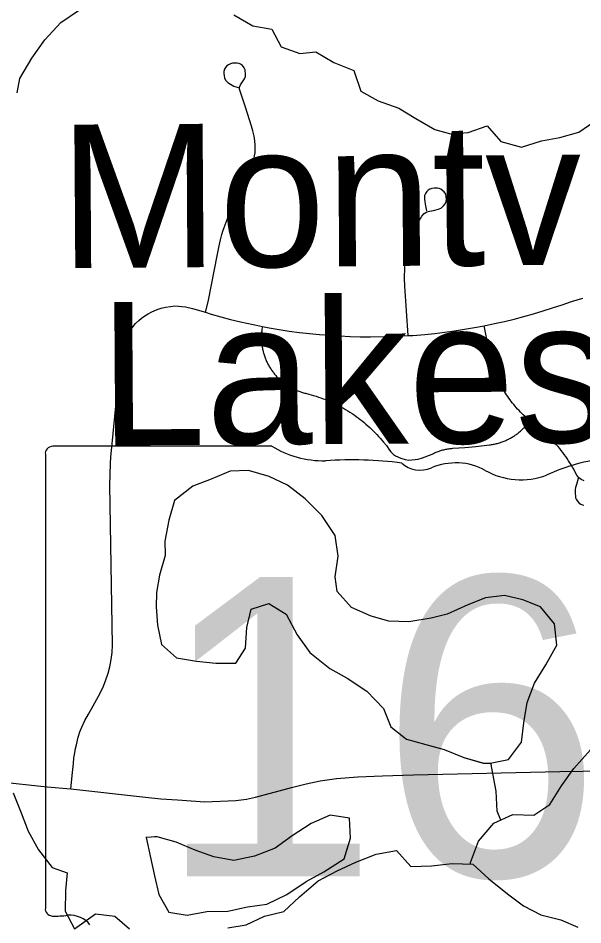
# Model space of a CAD drawing. Extents: x 0 to 34, y 0 to 22.
# Drawn here: x 6.202 to 6.3886, y 14.5607 to 14.8603 of the extents above; entities that cross this region are included whole.
import ezdxf

# ---------------------------------------------------------------- set-up
doc = ezdxf.new("R2010")
doc.units = 0
for name, color, linetype in [('GM_X_Major_River', 7, 'Continuous'), ('GM_X_Minor_Lake', 7, 'Continuous'), ('GM_X_Minor_Lake_Text', 7, 'Continuous'), ('GM_X_Minor_River', 7, 'Continuous'), ('GM_X_State_Route', 7, 'Continuous'), ('GM_X_State_Shield', 7, 'Continuous'), ('GM_X_Township_Road', 7, 'Continuous')]:
    doc.layers.add(name, color=color, linetype=linetype)

msp = doc.modelspace()

# ---------------------------------------------------------------- linework, layer by layer
at = {"layer": 'GM_X_Major_River'}
msp.add_lwpolyline([(6.20032, 14.60434), (6.20299, 14.59772), (6.20529, 14.59166), (6.20872, 14.58542), (6.21329, 14.57957), (6.21822, 14.57788), (6.21768, 14.572), (6.21752, 14.56517), (6.22057, 14.55931), (6.22755, 14.56427), (6.23399, 14.56354), (6.23874, 14.55939)], dxfattribs=at)
at = {"layer": 'GM_X_Minor_Lake'}
for points in [[(6.33109, 14.66085), (6.32446, 14.66101), (6.31859, 14.66269), (6.31214, 14.6655), (6.30739, 14.67079), (6.3068, 14.67572), (6.30772, 14.68255), (6.30674, 14.68937), (6.30236, 14.69598), (6.29685, 14.70146), (6.29096, 14.70598), (6.28489, 14.7088), (6.27807, 14.71086), (6.27201, 14.71064), (6.26577, 14.70796), (6.25972, 14.70566), (6.25369, 14.70089), (6.25182, 14.69444), (6.25052, 14.68741), (6.25054, 14.68268), (6.24867, 14.67622), (6.24775, 14.67053), (6.24758, 14.66579), (6.24799, 14.65972), (6.24934, 14.65328), (6.25428, 14.64894), (6.26091, 14.64784), (6.26735, 14.64711), (6.27397, 14.64714), (6.27717, 14.65208), (6.27752, 14.65891), (6.27901, 14.66498), (6.28487, 14.6669), (6.29057, 14.66332), (6.29419, 14.65651), (6.29838, 14.65065), (6.30503, 14.64538), (6.31072, 14.64218), (6.31718, 14.63784), (6.32269, 14.63218), (6.32517, 14.62613), (6.3303, 14.62198), (6.33675, 14.6203), (6.34281, 14.61862), (6.34926, 14.61599), (6.35588, 14.61407)], [(6.33109, 14.66085), (6.32446, 14.66101), (6.31859, 14.66269), (6.31214, 14.6655), (6.30739, 14.67079), (6.3068, 14.67572), (6.30772, 14.68255), (6.30674, 14.68937), (6.30236, 14.69598), (6.29685, 14.70146), (6.29096, 14.70598), (6.28489, 14.7088), (6.27807, 14.71086), (6.27201, 14.71064), (6.26577, 14.70796), (6.25972, 14.70566), (6.25369, 14.70089), (6.25182, 14.69444), (6.25052, 14.68741), (6.25054, 14.68268), (6.24867, 14.67622), (6.24775, 14.67053), (6.24758, 14.66579), (6.24799, 14.65972), (6.24934, 14.65328), (6.25428, 14.64894), (6.26091, 14.64784), (6.26735, 14.64711), (6.27397, 14.64714), (6.27717, 14.65208), (6.27752, 14.65891), (6.27901, 14.66498), (6.28487, 14.6669), (6.29057, 14.66332), (6.29419, 14.65651), (6.29838, 14.65065), (6.30503, 14.64538), (6.31072, 14.64218), (6.31718, 14.63784), (6.32269, 14.63218), (6.32517, 14.62613), (6.3303, 14.62198), (6.33675, 14.6203), (6.34281, 14.61862), (6.34926, 14.61599), (6.3557, 14.61412)], [(6.35588, 14.61407), (6.35798, 14.61414), (6.36403, 14.6153), (6.36836, 14.621), (6.36909, 14.62745), (6.3702, 14.63409), (6.37263, 14.64055), (6.37639, 14.64664), (6.37997, 14.6531), (6.37918, 14.66011), (6.37461, 14.66578), (6.36874, 14.66802), (6.36267, 14.66952), (6.35643, 14.66873), (6.35057, 14.66643), (6.34376, 14.66337), (6.33847, 14.66202), (6.33109, 14.66085)], [(6.3556, 14.61406), (6.35798, 14.61414), (6.36403, 14.6153), (6.36836, 14.621), (6.36909, 14.62745), (6.3702, 14.63409), (6.37263, 14.64055), (6.37639, 14.64664), (6.37997, 14.6531), (6.37918, 14.66011), (6.37461, 14.66578), (6.36874, 14.66802), (6.36267, 14.66952), (6.35643, 14.66873), (6.35057, 14.66643), (6.34376, 14.66337), (6.33847, 14.66202), (6.33109, 14.66085)], [(6.31104, 14.58674), (6.31184, 14.5893), (6.31153, 14.59594), (6.30506, 14.59695), (6.29886, 14.59418), (6.29249, 14.59008), (6.28687, 14.58599), (6.28009, 14.58339), (6.27329, 14.58194), (6.26663, 14.58314), (6.26052, 14.5853), (6.25421, 14.58803), (6.24791, 14.58971), (6.24722, 14.58978), (6.24706, 14.58971), (6.24599, 14.58963), (6.24422, 14.58955)], [(6.31104, 14.58674), (6.31184, 14.5893), (6.31153, 14.59594), (6.30506, 14.59695), (6.29886, 14.59418), (6.29249, 14.59008), (6.28687, 14.58599), (6.28009, 14.58339), (6.27329, 14.58194), (6.26663, 14.58314), (6.26052, 14.5853), (6.25421, 14.58803), (6.24791, 14.58971), (6.24722, 14.58978), (6.24706, 14.58971), (6.24599, 14.58963), (6.24432, 14.58956)], [(6.24432, 14.58956), (6.24577, 14.58294), (6.24702, 14.57689), (6.24847, 14.57066), (6.2518, 14.56484), (6.25789, 14.56381), (6.26431, 14.56507), (6.27133, 14.5652), (6.27775, 14.56665), (6.28418, 14.56753), (6.29076, 14.57069), (6.29713, 14.57498), (6.30295, 14.57813), (6.3097, 14.58243), (6.31104, 14.58674)], [(6.24432, 14.58955), (6.24577, 14.58294), (6.24702, 14.57689), (6.24847, 14.57066), (6.2518, 14.56484), (6.25789, 14.56381), (6.26431, 14.56507), (6.27133, 14.5652), (6.27775, 14.56665), (6.28418, 14.56753), (6.29076, 14.57069), (6.29713, 14.57498), (6.30295, 14.57813), (6.3097, 14.58243), (6.311, 14.58685)]]:
    msp.add_lwpolyline(points, dxfattribs=at)
at = {"layer": 'GM_X_Minor_River'}
for points in [[(6.20164, 14.83565), (6.20257, 14.84039), (6.20651, 14.84705), (6.21084, 14.85313), (6.21612, 14.85884), (6.22197, 14.86285)], [(6.27329, 14.86137), (6.27955, 14.85779), (6.2858, 14.85668), (6.28885, 14.85082), (6.29511, 14.84857), (6.30041, 14.84916), (6.30629, 14.84559), (6.31293, 14.84296), (6.31523, 14.83615), (6.32092, 14.83295), (6.32774, 14.83051), (6.33344, 14.82713), (6.3397, 14.82355), (6.34482, 14.82206), (6.35069, 14.82246), (6.35692, 14.82476), (6.36149, 14.81948), (6.36831, 14.81761), (6.37493, 14.81972), (6.38098, 14.82089), (6.38722, 14.82262), (6.39364, 14.82701)], [(6.35147, 14.58076), (6.35148, 14.58131), (6.35411, 14.58833), (6.35919, 14.59423), (6.36543, 14.5971), (6.37243, 14.59694), (6.37772, 14.60038), (6.38148, 14.60665), (6.38562, 14.61236), (6.39109, 14.61845), (6.39542, 14.62453), (6.39747, 14.63137), (6.40099, 14.64202)], [(6.36151, 14.5953), (6.36031, 14.59822), (6.35991, 14.60485), (6.35814, 14.61419)], [(6.2713, 14.55972), (6.27736, 14.5607), (6.2834, 14.56357), (6.28983, 14.56511), (6.29493, 14.56987), (6.30115, 14.57521), (6.30739, 14.57846), (6.31362, 14.58133), (6.32024, 14.58402), (6.32705, 14.58518), (6.3318, 14.57989), (6.33862, 14.58011), (6.34543, 14.5809), (6.35224, 14.58074), (6.35756, 14.57584), (6.36364, 14.57093), (6.36896, 14.56698), (6.37465, 14.56397), (6.38128, 14.56229), (6.38697, 14.55985)]]:
    msp.add_lwpolyline(points, dxfattribs=at)
at = {"layer": 'GM_X_State_Route'}
for points in [[(6.12992, 14.61209), (6.14487, 14.61217), (6.16098, 14.61108), (6.17878, 14.60958), (6.19508, 14.60801), (6.21154, 14.60628), (6.21941, 14.60562), (6.24409, 14.6029), (6.24917, 14.60235), (6.25467, 14.60196)], [(6.25467, 14.60196), (6.26367, 14.60132), (6.27389, 14.6017), (6.2775, 14.60222), (6.28047, 14.60289), (6.28328, 14.60357), (6.28872, 14.60505), (6.29237, 14.60605), (6.29711, 14.60725), (6.30176, 14.60823), (6.30717, 14.60906), (6.31424, 14.60958), (6.32235, 14.60988), (6.33264, 14.61026), (6.38102, 14.61131), (6.39627, 14.61161), (6.4113, 14.61169), (6.42399, 14.61161), (6.44, 14.61153), (6.46081, 14.61146), (6.47981, 14.61146), (6.50431, 14.61153), (6.53992, 14.61214)]]:
    msp.add_lwpolyline(points, dxfattribs=at)
at = {"layer": 'GM_X_State_Shield'}
for p, q in [((6.21099, 14.71625), (6.21099, 14.56616)), ((6.28581, 14.71883), (6.21342, 14.71883))]:
    msp.add_line(p, q, dxfattribs=at)
for centre, major_axis, start_param, end_param in [((6.21382, 14.71657), (0.00286, 0), 1.712693, 3.28349), ((6.30305, 14.73625), (0.02778, 0), 4.042523, 4.731795), ((6.31226, 14.63457), (0.09971, 0), 1.404758, 1.657858), ((6.3349, 14.71734), (0.00801, 0), 3.836095, 5.185415), ((6.34666, 14.7), (0.01666, 0), 0.950623, 2.079405), ((6.40356, 14.67299), (0.05274, 0), 1.699011, 2.107814), ((6.36817, 14.72379), (0.02004, 0), 4.081561, 5.145723), ((6.21385, 14.56583), (0.00289, 0), 3.00124, 4.508301), ((6.21428, 14.58118), (0.02205, 0), 4.665946, 4.897461), ((6.2188, 14.5575), (0.00795, 0), 0.519207, 1.627899)]:
    msp.add_ellipse(centre, major_axis=major_axis, ratio=0.8, start_param=start_param, end_param=end_param, dxfattribs=at)
at = {"layer": 'GM_X_Township_Road'}
for points in [[(6.26387, 14.76313), (6.26474, 14.76659), (6.26788, 14.78229), (6.26847, 14.78506), (6.26888, 14.78707), (6.26929, 14.78875), (6.26961, 14.78993), (6.27002, 14.79107), (6.27111, 14.79371), (6.27812, 14.809), (6.27912, 14.81123), (6.2795, 14.81224), (6.27989, 14.81346), (6.28012, 14.81478), (6.28026, 14.81583), (6.28035, 14.81706), (6.2803, 14.81833), (6.28021, 14.81979), (6.28003, 14.82129), (6.27957, 14.82311), (6.27912, 14.82462), (6.2771, 14.83088), (6.27517, 14.83679), (6.27517, 14.83749), (6.27548, 14.83831), (6.27589, 14.83893), (6.27639, 14.83954), (6.2768, 14.84027), (6.27707, 14.841), (6.27716, 14.84168), (6.27698, 14.84318), (6.27671, 14.84391), (6.27616, 14.84464), (6.27552, 14.84509), (6.27498, 14.84532), (6.27434, 14.84541), (6.27348, 14.84546), (6.27279, 14.84541), (6.27211, 14.84519), (6.27152, 14.84491), (6.27093, 14.8445), (6.27047, 14.844), (6.27015, 14.84341), (6.26997, 14.84268), (6.26993, 14.842), (6.27002, 14.84127), (6.2702, 14.84054), (6.27056, 14.83981), (6.27125, 14.83904), (6.27211, 14.83845), (6.27329, 14.83777), (6.27473, 14.83742)], [(6.33089, 14.75539), (6.32979, 14.77175), (6.3297, 14.77427), (6.32977, 14.77798), (6.32984, 14.77864), (6.32991, 14.7793), (6.33, 14.77996), (6.3301, 14.78062), (6.33021, 14.78128), (6.33033, 14.78194), (6.33047, 14.78259), (6.33064, 14.78338), (6.33089, 14.78438), (6.33106, 14.78502), (6.33125, 14.78565), (6.33145, 14.78628), (6.33166, 14.78691), (6.33187, 14.78753), (6.3321, 14.78816), (6.33234, 14.78877), (6.33285, 14.78998), (6.33311, 14.79058), (6.33339, 14.79118), (6.33368, 14.79178), (6.33399, 14.79237), (6.3343, 14.79295), (6.33462, 14.79353), (6.33495, 14.7941), (6.33543, 14.79489), (6.33616, 14.79576), (6.33703, 14.79626), (6.33795, 14.79649), (6.33928, 14.79677), (6.34088, 14.79718), (6.34185, 14.79759), (6.34258, 14.79823), (6.34304, 14.79892), (6.34341, 14.7997), (6.3435, 14.80052), (6.34327, 14.80213), (6.34281, 14.80286), (6.34235, 14.80327), (6.34166, 14.80373), (6.34111, 14.80396), (6.34056, 14.8041), (6.33946, 14.80414), (6.33868, 14.80401), (6.33804, 14.80378), (6.33749, 14.80346), (6.33703, 14.80304), (6.33658, 14.8024), (6.3363, 14.80172), (6.33621, 14.80103), (6.33626, 14.80043), (6.33635, 14.79965), (6.33653, 14.79878), (6.3369, 14.79658)], [(6.21941, 14.60562), (6.21995, 14.61103), (6.22029, 14.61403), (6.22045, 14.61581), (6.22073, 14.61754), (6.22097, 14.61893), (6.22123, 14.62013), (6.22187, 14.62268), (6.22241, 14.62441), (6.22305, 14.626), (6.22405, 14.62814), (6.22519, 14.63033), (6.22676, 14.63305), (6.22851, 14.6362), (6.22997, 14.63902), (6.23088, 14.64125), (6.2317, 14.6438), (6.23224, 14.64589), (6.2327, 14.64835), (6.23302, 14.65067), (6.23315, 14.65304), (6.23233, 14.7061), (6.23247, 14.71298), (6.23261, 14.7153), (6.23279, 14.71739), (6.23559, 14.74551), (6.23588, 14.74779), (6.23615, 14.74949), (6.23666, 14.75157), (6.2372, 14.7533), (6.23802, 14.75521), (6.23884, 14.75662), (6.2397, 14.75794), (6.2408, 14.75935), (6.24185, 14.7604), (6.24276, 14.76113), (6.24385, 14.7619), (6.24497, 14.7626), (6.24617, 14.76326), (6.24794, 14.76404), (6.24926, 14.76445), (6.25064, 14.76476), (6.25231, 14.76504), (6.25372, 14.76518), (6.25732, 14.7649), (6.25959, 14.76436), (6.26387, 14.76313), (6.26581, 14.76252), (6.26899, 14.76161), (6.2722, 14.76075), (6.27542, 14.75995), (6.28171, 14.75857), (6.28272, 14.75838), (6.28499, 14.75795), (6.28828, 14.75739), (6.29159, 14.75688), (6.29492, 14.75644), (6.29826, 14.75606), (6.30161, 14.75574), (6.30497, 14.75548), (6.30833, 14.75528), (6.3117, 14.75513), (6.31506, 14.75503), (6.31842, 14.75499), (6.32475, 14.75511), (6.33089, 14.75539), (6.33239, 14.75546), (6.33638, 14.75579), (6.33967, 14.75612), (6.34295, 14.75652), (6.34623, 14.75697), (6.34949, 14.75748), (6.35275, 14.75804), (6.356, 14.75867), (6.35944, 14.75937), (6.36267, 14.76009), (6.36588, 14.76086), (6.36908, 14.76169), (6.37227, 14.76258), (6.37544, 14.76352), (6.37859, 14.76452), (6.38173, 14.76557), (6.38484, 14.76668), (6.38861, 14.76779)], [(6.28272, 14.75838), (6.28257, 14.75752), (6.28253, 14.75719), (6.28249, 14.75686), (6.28246, 14.75654), (6.2825, 14.75256), (6.28254, 14.75223), (6.28259, 14.7519), (6.28264, 14.75158), (6.2827, 14.75125), (6.28276, 14.75093), (6.28283, 14.7506), (6.28291, 14.75028), (6.28299, 14.74996), (6.28307, 14.74964), (6.28317, 14.74932), (6.28326, 14.74901), (6.28337, 14.74869), (6.28347, 14.74838), (6.28359, 14.74807), (6.28371, 14.74776), (6.28383, 14.74745), (6.28396, 14.74715), (6.2841, 14.74685), (6.28424, 14.74655), (6.28438, 14.74625), (6.28454, 14.74596), (6.28469, 14.74567), (6.28485, 14.74538), (6.28502, 14.74509), (6.28519, 14.74481), (6.28537, 14.74453), (6.28555, 14.74425), (6.28573, 14.74398), (6.28592, 14.74371), (6.28612, 14.74344), (6.28632, 14.74318), (6.28652, 14.74292), (6.28673, 14.74266), (6.28694, 14.74241), (6.28716, 14.74216), (6.28738, 14.74191), (6.28761, 14.74167), (6.28784, 14.74144), (6.28808, 14.7412), (6.28831, 14.74097), (6.28856, 14.74075), (6.2888, 14.74053), (6.28905, 14.74031), (6.28931, 14.7401), (6.28956, 14.73989), (6.28982, 14.73969), (6.29009, 14.73949), (6.29036, 14.73929), (6.29063, 14.73911), (6.2909, 14.73892), (6.29118, 14.73874), (6.29146, 14.73857), (6.29175, 14.7384), (6.29203, 14.73824), (6.29232, 14.73807), (6.29261, 14.73792), (6.29291, 14.73777), (6.29321, 14.73763), (6.29351, 14.73749), (6.29381, 14.73735), (6.29412, 14.73723), (6.29442, 14.7371), (6.29473, 14.73699), (6.29504, 14.73687), (6.29535, 14.73677), (6.29567, 14.73666), (6.29599, 14.73657), (6.29631, 14.73648), (6.29663, 14.73639), (6.29695, 14.73632), (6.29804, 14.73604), (6.29884, 14.73582), (6.29964, 14.73559), (6.30043, 14.73535), (6.30121, 14.73509), (6.30199, 14.73482), (6.30277, 14.73453), (6.30354, 14.73423), (6.3043, 14.73392), (6.30506, 14.73359), (6.30582, 14.73325), (6.30656, 14.7329), (6.30731, 14.73254), (6.30804, 14.73216), (6.30877, 14.73177), (6.30949, 14.73136), (6.31021, 14.73095), (6.31091, 14.73052), (6.31162, 14.73008), (6.31231, 14.72963), (6.31299, 14.72916), (6.31367, 14.72868), (6.31433, 14.72819), (6.31499, 14.72769), (6.31564, 14.72718), (6.31628, 14.72666), (6.31691, 14.72612), (6.31753, 14.72558), (6.31815, 14.72502), (6.31875, 14.72446), (6.31934, 14.72388), (6.31993, 14.72329), (6.3205, 14.7227), (6.32106, 14.72209), (6.32161, 14.72148), (6.32215, 14.72085), (6.32268, 14.72021), (6.32369, 14.71903), (6.32468, 14.71758), (6.3251, 14.71698), (6.32597, 14.71615), (6.32668, 14.71569), (6.3284, 14.71485)], [(6.38904, 14.70742), (6.38804, 14.70779), (6.38725, 14.70836), (6.38664, 14.70922), (6.38597, 14.71048), (6.38557, 14.71121), (6.38517, 14.71193), (6.38474, 14.71264), (6.38431, 14.71334), (6.38387, 14.71404), (6.38341, 14.71473), (6.38294, 14.71541), (6.38246, 14.71608), (6.38197, 14.71675), (6.38146, 14.7174), (6.38095, 14.71805), (6.38042, 14.71869), (6.37988, 14.71932), (6.37933, 14.71994), (6.37877, 14.72054), (6.3782, 14.72114), (6.37762, 14.72173), (6.37702, 14.72231), (6.37642, 14.72288), (6.37581, 14.72344), (6.37519, 14.72399), (6.37456, 14.72452), (6.37392, 14.72505), (6.37327, 14.72557), (6.37246, 14.72618), (6.37114, 14.72721), (6.37037, 14.72786), (6.36987, 14.72829), (6.36938, 14.72874), (6.36889, 14.72919), (6.36842, 14.72965), (6.36795, 14.73012), (6.36749, 14.7306), (6.36704, 14.73109), (6.3666, 14.73158), (6.36617, 14.73208), (6.36574, 14.73259), (6.36533, 14.73311), (6.36492, 14.73363), (6.36453, 14.73416), (6.36414, 14.7347), (6.36376, 14.73524), (6.36339, 14.73579), (6.36303, 14.73635), (6.36268, 14.73691), (6.36234, 14.73748), (6.36202, 14.73806), (6.3617, 14.73863), (6.36139, 14.73922), (6.36109, 14.73981), (6.3608, 14.74041), (6.36052, 14.74101), (6.36026, 14.74161), (6.36, 14.74222), (6.35975, 14.74284), (6.35952, 14.74345), (6.35929, 14.74408), (6.35908, 14.7447), (6.35888, 14.74533), (6.35868, 14.74597), (6.3585, 14.74661), (6.35834, 14.74725), (6.35818, 14.74789), (6.35803, 14.74853), (6.3579, 14.74918), (6.35656, 14.75588), (6.356, 14.75867)], [(6.3284, 14.71485), (6.32983, 14.71445), (6.33112, 14.71425), (6.33413, 14.71451), (6.3356, 14.71499), (6.33875, 14.71625), (6.33922, 14.71648), (6.33952, 14.71661), (6.33983, 14.71675), (6.34014, 14.71687), (6.34044, 14.71699), (6.34076, 14.71711), (6.34107, 14.71721), (6.34138, 14.71732), (6.3417, 14.71741), (6.34191, 14.71748), (6.34202, 14.71751), (6.34234, 14.71759), (6.34266, 14.71767), (6.34298, 14.71775), (6.34331, 14.71782), (6.34363, 14.71788), (6.34396, 14.71794), (6.34428, 14.71799), (6.34461, 14.71804), (6.34494, 14.71808), (6.34527, 14.71812), (6.3456, 14.71815), (6.3496, 14.71844), (6.35327, 14.71877), (6.35769, 14.71926), (6.3581, 14.71931), (6.35843, 14.71936), (6.35876, 14.71941), (6.35909, 14.71948), (6.35941, 14.71954), (6.35973, 14.71961), (6.36006, 14.71969), (6.36038, 14.71977), (6.3607, 14.71986), (6.36102, 14.71995), (6.36133, 14.72005), (6.36165, 14.72016), (6.36196, 14.72027), (6.36227, 14.72038), (6.36258, 14.7205), (6.36289, 14.72063), (6.36319, 14.72076), (6.36349, 14.7209), (6.36379, 14.72104), (6.36409, 14.72118), (6.36439, 14.72134), (6.36468, 14.7215), (6.36497, 14.72166), (6.36525, 14.72182), (6.36554, 14.722), (6.36581, 14.72218), (6.36609, 14.72236), (6.36636, 14.72254), (6.36664, 14.72274), (6.3669, 14.72293), (6.36717, 14.72313), (6.36742, 14.72334), (6.36768, 14.72355), (6.36793, 14.72376), (6.36818, 14.72398), (6.36843, 14.7242), (6.36867, 14.72443), (6.36891, 14.72466), (6.36914, 14.7249), (6.36937, 14.72514), (6.36959, 14.72538), (6.36981, 14.72563), (6.3701, 14.72596), (6.37114, 14.72721)], [(6.38708, 14.70815), (6.38646, 14.70615), (6.38617, 14.70524), (6.38605, 14.70449), (6.386, 14.70387), (6.38605, 14.70333), (6.38613, 14.70225), (6.38621, 14.70175), (6.38642, 14.70129), (6.3868, 14.70067), (6.38742, 14.70004), (6.38792, 14.69971), (6.38846, 14.69942), (6.38895, 14.6993)]]:
    msp.add_lwpolyline(points, dxfattribs=at)

# ---------------------------------------------------------------- texts
at = {"layer": 'GM_X_Minor_Lake_Text'}
for s, rotation, p in [('Montville ', 0.3636, (6.21568, 14.77771)), (' Lakes', 0.3642, (6.21128, 14.71896))]:
    msp.add_text(s, height=0.047368, rotation=rotation, dxfattribs=at).set_placement(p)
at = {"layer": 'GM_X_State_Shield'}
msp.add_text('162', height=0.098877, dxfattribs=at).set_placement((6.24773, 14.57674))

doc.saveas('drawing.dxf')
